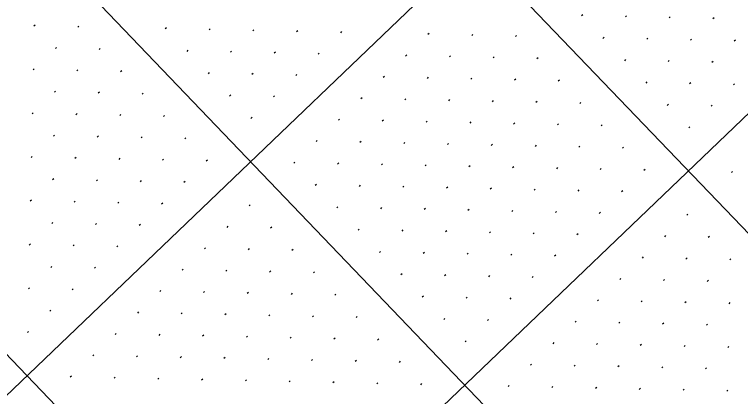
# Model space of a CAD drawing. Extents: x 2148987 to 2151117, y 142806 to 144993.
# Drawn here: x 2149753 to 2149870.3, y 143710.4 to 143772.1 of the extents above; entities that cross this region are included whole.
import ezdxf

# ---------------------------------------------------------------- set-up
doc = ezdxf.new("R2010")
doc.units = 0
doc.layers.add('PR_PIER_PH3', color=7, linetype='Continuous')
doc.layers.add('SHT_Profile_Grid_Minor', color=7, linetype='Continuous')

msp = doc.modelspace()

# ---------------------------------------------------------------- linework, layer by layer
at = {"layer": 'PR_PIER_PH3'}
for p, q in [((2150504.13, 144431.57), (2149367, 143341.82)), ((2150538.73, 144395.47), (2149401.59, 143305.72)), ((2149550.51, 144071.7), (2149896.46, 143710.71)), ((2149514.41, 144037.11), (2149860.36, 143676.11)), ((2149478.31, 144002.51), (2149824.26, 143641.52))]:
    msp.add_line(p, q, dxfattribs=at)
at = {"layer": 'SHT_Profile_Grid_Minor'}
for p, q in [((2149844.81, 143772.01), (2149844.62, 143771.84)), ((2149851.87, 143771.86), (2149851.69, 143771.69)), ((2149858.94, 143771.71), (2149858.76, 143771.54)), ((2149866.01, 143771.56), (2149865.83, 143771.39)), ((2149756.36, 143770.36), (2149756.18, 143770.19)), ((2149763.43, 143770.21), (2149763.25, 143770.04)), ((2149777.57, 143769.91), (2149777.39, 143769.74)), ((2149784.64, 143769.76), (2149784.46, 143769.59)), ((2149791.71, 143769.61), (2149791.53, 143769.44)), ((2149798.78, 143769.46), (2149798.6, 143769.28)), ((2149805.85, 143769.31), (2149805.67, 143769.13)), ((2149819.99, 143769.01), (2149819.81, 143768.83)), ((2149827.06, 143768.86), (2149826.88, 143768.68)), ((2149834.13, 143768.71), (2149833.95, 143768.53)), ((2149848.26, 143768.4), (2149848.08, 143768.23)), ((2149855.33, 143768.25), (2149855.15, 143768.08)), ((2149862.4, 143768.1), (2149862.22, 143767.93)), ((2149869.47, 143767.95), (2149869.29, 143767.78)), ((2149759.82, 143766.75), (2149759.64, 143766.58)), ((2149766.89, 143766.6), (2149766.71, 143766.43)), ((2149781.03, 143766.3), (2149780.85, 143766.13)), ((2149788.1, 143766.15), (2149787.92, 143765.98)), ((2149795.17, 143766), (2149794.99, 143765.83)), ((2149802.24, 143765.85), (2149802.06, 143765.67)), ((2149816.38, 143765.55), (2149816.2, 143765.37)), ((2149823.45, 143765.4), (2149823.27, 143765.22)), ((2149830.52, 143765.25), (2149830.34, 143765.07)), ((2149837.59, 143765.1), (2149837.4, 143764.92)), ((2149851.72, 143764.79), (2149851.54, 143764.62)), ((2149858.79, 143764.64), (2149858.61, 143764.47)), ((2149865.86, 143764.49), (2149865.68, 143764.32)), ((2149756.21, 143763.29), (2149756.03, 143763.12)), ((2149763.28, 143763.14), (2149763.1, 143762.97)), ((2149770.35, 143762.99), (2149770.17, 143762.82)), ((2149784.49, 143762.69), (2149784.31, 143762.52)), ((2149791.56, 143762.54), (2149791.38, 143762.37)), ((2149798.63, 143762.39), (2149798.45, 143762.22)), ((2149812.77, 143762.09), (2149812.59, 143761.91)), ((2149819.84, 143761.94), (2149819.66, 143761.76)), ((2149826.91, 143761.79), (2149826.73, 143761.61)), ((2149833.98, 143761.64), (2149833.8, 143761.46)), ((2149841.04, 143761.49), (2149840.86, 143761.31)), ((2149855.18, 143761.18), (2149855, 143761.01)), ((2149862.25, 143761.03), (2149862.07, 143760.86)), ((2149869.32, 143760.88), (2149869.14, 143760.71)), ((2149759.67, 143759.68), (2149759.49, 143759.51)), ((2149766.74, 143759.53), (2149766.56, 143759.36)), ((2149773.81, 143759.38), (2149773.63, 143759.21)), ((2149787.95, 143759.08), (2149787.77, 143758.91)), ((2149795.02, 143758.93), (2149794.84, 143758.76)), ((2149809.16, 143758.63), (2149808.98, 143758.45)), ((2149816.23, 143758.48), (2149816.05, 143758.3)), ((2149823.3, 143758.33), (2149823.12, 143758.15)), ((2149830.37, 143758.18), (2149830.19, 143758)), ((2149837.44, 143758.03), (2149837.25, 143757.85)), ((2149844.5, 143757.88), (2149844.32, 143757.7)), ((2149858.64, 143757.57), (2149858.46, 143757.4)), ((2149865.71, 143757.42), (2149865.53, 143757.25)), ((2149756.06, 143756.22), (2149755.88, 143756.05)), ((2149763.13, 143756.07), (2149762.95, 143755.9)), ((2149770.2, 143755.92), (2149770.02, 143755.75)), ((2149777.27, 143755.77), (2149777.09, 143755.6)), ((2149791.41, 143755.47), (2149791.23, 143755.3)), ((2149805.55, 143755.17), (2149805.37, 143755)), ((2149812.62, 143755.02), (2149812.44, 143754.84)), ((2149819.69, 143754.87), (2149819.51, 143754.69)), ((2149826.76, 143754.72), (2149826.58, 143754.54)), ((2149833.83, 143754.57), (2149833.64, 143754.39)), ((2149840.89, 143754.42), (2149840.71, 143754.24)), ((2149847.96, 143754.27), (2149847.78, 143754.09)), ((2149862.1, 143753.96), (2149861.92, 143753.79)), ((2149759.52, 143752.61), (2149759.34, 143752.44)), ((2149766.59, 143752.46), (2149766.41, 143752.29)), ((2149773.66, 143752.31), (2149773.48, 143752.14)), ((2149780.73, 143752.16), (2149780.55, 143751.99)), ((2149801.94, 143751.71), (2149801.76, 143751.54)), ((2149809.01, 143751.56), (2149808.83, 143751.39)), ((2149816.08, 143751.41), (2149815.9, 143751.24)), ((2149823.15, 143751.26), (2149822.97, 143751.08)), ((2149830.22, 143751.11), (2149830.03, 143750.93)), ((2149837.28, 143750.96), (2149837.1, 143750.78)), ((2149844.35, 143750.81), (2149844.17, 143750.63)), ((2149851.42, 143750.66), (2149851.24, 143750.48)), ((2149755.91, 143749.15), (2149755.73, 143748.98)), ((2149762.98, 143749), (2149762.8, 143748.83)), ((2149770.05, 143748.85), (2149769.87, 143748.68)), ((2149777.12, 143748.7), (2149776.94, 143748.53)), ((2149784.19, 143748.55), (2149784.01, 143748.38)), ((2149798.33, 143748.25), (2149798.15, 143748.08)), ((2149805.4, 143748.1), (2149805.22, 143747.93)), ((2149812.47, 143747.95), (2149812.29, 143747.78)), ((2149819.54, 143747.8), (2149819.36, 143747.63)), ((2149826.61, 143747.65), (2149826.42, 143747.47)), ((2149833.67, 143747.5), (2149833.49, 143747.32)), ((2149840.74, 143747.35), (2149840.56, 143747.17)), ((2149847.81, 143747.2), (2149847.63, 143747.02)), ((2149854.88, 143747.05), (2149854.7, 143746.87)), ((2149869.02, 143746.74), (2149868.84, 143746.57)), ((2149759.37, 143745.54), (2149759.19, 143745.37)), ((2149766.44, 143745.39), (2149766.26, 143745.22)), ((2149773.51, 143745.24), (2149773.33, 143745.07)), ((2149780.58, 143745.09), (2149780.4, 143744.92)), ((2149801.79, 143744.64), (2149801.61, 143744.47)), ((2149808.86, 143744.49), (2149808.68, 143744.32)), ((2149815.93, 143744.34), (2149815.75, 143744.17)), ((2149823, 143744.19), (2149822.81, 143744.02)), ((2149830.06, 143744.04), (2149829.88, 143743.86)), ((2149837.13, 143743.89), (2149836.95, 143743.71)), ((2149844.2, 143743.74), (2149844.02, 143743.56)), ((2149851.27, 143743.59), (2149851.09, 143743.41)), ((2149755.76, 143742.08), (2149755.58, 143741.91)), ((2149762.83, 143741.93), (2149762.65, 143741.76)), ((2149769.9, 143741.78), (2149769.72, 143741.61)), ((2149776.97, 143741.63), (2149776.79, 143741.46)), ((2149791.11, 143741.33), (2149790.93, 143741.16)), ((2149805.25, 143741.03), (2149805.07, 143740.86)), ((2149812.32, 143740.88), (2149812.14, 143740.71)), ((2149819.39, 143740.73), (2149819.2, 143740.56)), ((2149826.45, 143740.58), (2149826.27, 143740.41)), ((2149833.52, 143740.43), (2149833.34, 143740.25)), ((2149840.59, 143740.28), (2149840.41, 143740.1)), ((2149847.66, 143740.13), (2149847.48, 143739.95)), ((2149861.8, 143739.83), (2149861.62, 143739.65)), ((2149759.22, 143738.47), (2149759.04, 143738.3)), ((2149766.29, 143738.32), (2149766.11, 143738.15)), ((2149773.36, 143738.17), (2149773.18, 143738)), ((2149787.5, 143737.87), (2149787.32, 143737.7)), ((2149794.57, 143737.72), (2149794.39, 143737.55)), ((2149808.71, 143737.42), (2149808.53, 143737.25)), ((2149815.78, 143737.27), (2149815.59, 143737.1)), ((2149822.84, 143737.12), (2149822.66, 143736.95)), ((2149829.91, 143736.97), (2149829.73, 143736.8)), ((2149836.98, 143736.82), (2149836.8, 143736.64)), ((2149844.05, 143736.67), (2149843.87, 143736.49)), ((2149858.19, 143736.37), (2149858.01, 143736.19)), ((2149865.26, 143736.22), (2149865.08, 143736.04)), ((2149755.61, 143735.01), (2149755.43, 143734.84)), ((2149762.68, 143734.86), (2149762.5, 143734.69)), ((2149769.75, 143734.71), (2149769.57, 143734.54)), ((2149783.89, 143734.41), (2149783.71, 143734.24)), ((2149790.96, 143734.26), (2149790.78, 143734.09)), ((2149798.03, 143734.11), (2149797.85, 143733.94)), ((2149812.17, 143733.81), (2149811.98, 143733.64)), ((2149819.23, 143733.66), (2149819.05, 143733.49)), ((2149826.3, 143733.51), (2149826.12, 143733.34)), ((2149833.37, 143733.36), (2149833.19, 143733.19)), ((2149840.44, 143733.21), (2149840.26, 143733.03)), ((2149854.58, 143732.91), (2149854.4, 143732.73)), ((2149861.65, 143732.76), (2149861.47, 143732.58)), ((2149868.72, 143732.61), (2149868.54, 143732.43)), ((2149759.07, 143731.4), (2149758.89, 143731.23)), ((2149766.14, 143731.25), (2149765.96, 143731.08)), ((2149780.28, 143730.95), (2149780.1, 143730.78)), ((2149787.35, 143730.8), (2149787.17, 143730.63)), ((2149794.42, 143730.65), (2149794.24, 143730.48)), ((2149801.49, 143730.5), (2149801.31, 143730.33)), ((2149815.62, 143730.2), (2149815.44, 143730.03)), ((2149822.69, 143730.05), (2149822.51, 143729.88)), ((2149829.76, 143729.9), (2149829.58, 143729.73)), ((2149836.83, 143729.75), (2149836.65, 143729.58)), ((2149850.97, 143729.45), (2149850.79, 143729.27)), ((2149858.04, 143729.3), (2149857.86, 143729.12)), ((2149865.11, 143729.15), (2149864.93, 143728.97)), ((2149755.46, 143727.94), (2149755.28, 143727.77)), ((2149762.53, 143727.79), (2149762.35, 143727.62)), ((2149776.67, 143727.49), (2149776.49, 143727.32)), ((2149783.74, 143727.34), (2149783.56, 143727.17)), ((2149790.81, 143727.19), (2149790.63, 143727.02)), ((2149797.88, 143727.04), (2149797.7, 143726.87)), ((2149804.95, 143726.89), (2149804.76, 143726.72)), ((2149819.08, 143726.59), (2149818.9, 143726.42)), ((2149826.15, 143726.44), (2149825.97, 143726.27)), ((2149833.22, 143726.29), (2149833.04, 143726.12)), ((2149847.36, 143725.99), (2149847.18, 143725.81)), ((2149854.43, 143725.84), (2149854.25, 143725.66)), ((2149861.5, 143725.69), (2149861.32, 143725.51)), ((2149868.57, 143725.54), (2149868.39, 143725.36)), ((2149758.92, 143724.33), (2149758.74, 143724.16)), ((2149773.06, 143724.03), (2149772.88, 143723.86)), ((2149780.13, 143723.88), (2149779.95, 143723.71)), ((2149787.2, 143723.73), (2149787.02, 143723.56)), ((2149794.27, 143723.58), (2149794.09, 143723.41)), ((2149801.34, 143723.43), (2149801.15, 143723.26)), ((2149808.4, 143723.28), (2149808.22, 143723.11)), ((2149822.54, 143722.98), (2149822.36, 143722.81)), ((2149829.61, 143722.83), (2149829.43, 143722.66)), ((2149843.75, 143722.53), (2149843.57, 143722.36)), ((2149850.82, 143722.38), (2149850.64, 143722.2)), ((2149857.89, 143722.23), (2149857.71, 143722.05)), ((2149864.96, 143722.08), (2149864.78, 143721.9)), ((2149755.31, 143720.87), (2149755.13, 143720.7)), ((2149769.45, 143720.57), (2149769.27, 143720.4)), ((2149776.52, 143720.42), (2149776.34, 143720.25)), ((2149783.59, 143720.27), (2149783.41, 143720.1)), ((2149790.66, 143720.12), (2149790.48, 143719.95)), ((2149797.73, 143719.97), (2149797.55, 143719.8)), ((2149804.8, 143719.82), (2149804.61, 143719.65)), ((2149811.86, 143719.67), (2149811.68, 143719.5)), ((2149826, 143719.37), (2149825.82, 143719.2)), ((2149840.14, 143719.07), (2149839.96, 143718.9)), ((2149847.21, 143718.92), (2149847.03, 143718.75)), ((2149854.28, 143718.77), (2149854.1, 143718.6)), ((2149861.35, 143718.62), (2149861.17, 143718.44)), ((2149868.42, 143718.47), (2149868.24, 143718.29)), ((2149765.84, 143717.11), (2149765.66, 143716.94)), ((2149772.91, 143716.96), (2149772.73, 143716.79)), ((2149779.98, 143716.81), (2149779.8, 143716.64)), ((2149787.05, 143716.66), (2149786.87, 143716.49)), ((2149794.12, 143716.51), (2149793.94, 143716.34)), ((2149801.19, 143716.36), (2149801, 143716.19)), ((2149808.25, 143716.21), (2149808.07, 143716.04)), ((2149815.32, 143716.06), (2149815.14, 143715.89)), ((2149836.53, 143715.61), (2149836.35, 143715.44)), ((2149843.6, 143715.46), (2149843.42, 143715.29)), ((2149850.67, 143715.31), (2149850.49, 143715.14)), ((2149857.74, 143715.16), (2149857.56, 143714.99)), ((2149864.81, 143715.01), (2149864.63, 143714.83)), ((2149762.23, 143713.65), (2149762.05, 143713.48)), ((2149769.3, 143713.5), (2149769.12, 143713.33)), ((2149776.37, 143713.35), (2149776.19, 143713.18)), ((2149783.44, 143713.2), (2149783.26, 143713.03)), ((2149790.51, 143713.05), (2149790.33, 143712.88)), ((2149797.58, 143712.9), (2149797.39, 143712.73)), ((2149804.64, 143712.75), (2149804.46, 143712.58)), ((2149811.71, 143712.6), (2149811.53, 143712.43)), ((2149818.78, 143712.45), (2149818.6, 143712.28)), ((2149832.92, 143712.15), (2149832.74, 143711.98)), ((2149839.99, 143712), (2149839.81, 143711.83)), ((2149847.06, 143711.85), (2149846.88, 143711.68)), ((2149854.13, 143711.7), (2149853.95, 143711.53)), ((2149861.2, 143711.55), (2149861.02, 143711.38)), ((2149868.27, 143711.4), (2149868.09, 143711.22))]:
    msp.add_line(p, q, dxfattribs=at)

doc.saveas('drawing.dxf')
